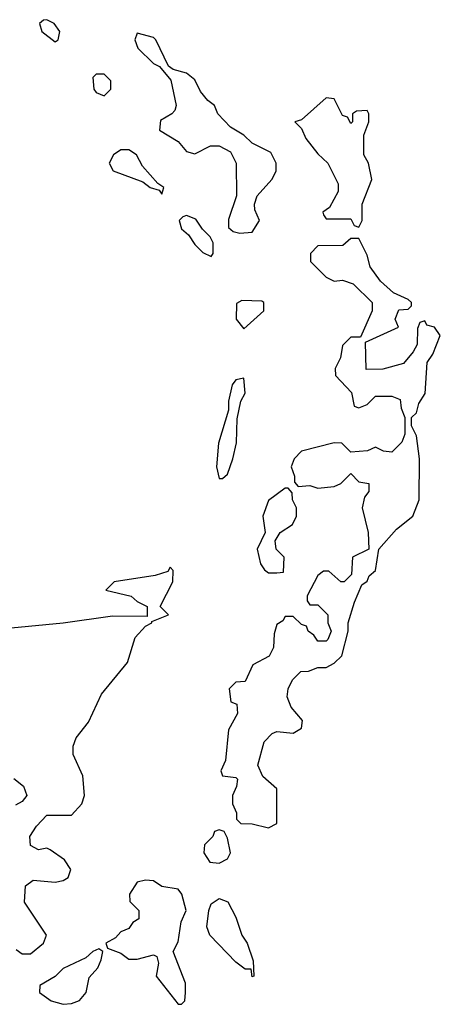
# Model space of a CAD drawing. Header units: inches. Extents: x 2601682 to 2755810, y 449311 to 584050.
# Tile 503 of 505: x 2745004 to 2746028, y 572561 to 574959. Entities that reach past the tile are written whole.
import ezdxf

# ---------------------------------------------------------------- set-up
doc = ezdxf.new("R2010")
doc.units = ezdxf.units.IN
doc.header["$MEASUREMENT"] = 0
doc.layers.add('C7547', color=7, linetype='Continuous')

msp = doc.modelspace()

# ---------------------------------------------------------------- linework, layer by layer
at = {"layer": 'C7547', "color": 2}
for points, elevation in [([(2745070, 574959), (2745062, 574958), (2745052, 574950), (2745058, 574930), (2745090, 574904.7), (2745098, 574910), (2745102, 574930), (2745088, 574950)], 2), ([(2745290, 574926), (2745284.7, 574910), (2745292, 574890), (2745330, 574852), (2745344.7, 574844.7), (2745371.6, 574811.6), (2745384.7, 574750), (2745382, 574738), (2745374, 574730), (2745346.4, 574713.6), (2745344.7, 574690), (2745390, 574662), (2745410, 574638), (2745430, 574632), (2745468.4, 574651.6), (2745490, 574652), (2745516.9, 574636.9), (2745531.3, 574610), (2745532, 574530), (2745512.7, 574472.7), (2745512.7, 574452.7), (2745523.6, 574443.6), (2745539.6, 574439.6), (2745570, 574442), (2745588, 574470), (2745576.4, 574496.4), (2745575.3, 574510), (2745582, 574530), (2745618, 574570), (2745628, 574590), (2745628, 574610), (2745615.3, 574635.3), (2745570, 574658), (2745550, 574678), (2745517.2, 574697.2), (2745486, 574730), (2745478, 574750), (2745462, 574762), (2745444.5, 574784.5), (2745430, 574812.3), (2745410, 574829), (2745378, 574838), (2745366, 574846), (2745335.3, 574910), (2745330, 574915.3)], 2), ([(2745210, 574826), (2745190, 574826), (2745182, 574818), (2745184.7, 574790), (2745190, 574782), (2745210, 574774), (2745226, 574790), (2745226, 574810)], 2), ([(2745750, 574768.7), (2745690, 574715.3), (2745674, 574710), (2745690, 574694), (2745701, 574670), (2745730, 574632), (2745754, 574610), (2745779.6, 574559.6), (2745779.6, 574540.4), (2745758, 574502), (2745742, 574490), (2745743.6, 574483.6), (2745750, 574474), (2745810, 574474), (2745818, 574458), (2745830, 574454), (2745838, 574470), (2745838, 574510), (2745861.2, 574570), (2745853.2, 574610), (2745842, 574630), (2745842, 574678), (2745854, 574710), (2745854, 574730), (2745850, 574738), (2745823.6, 574736.4), (2745814, 574730), (2745814, 574710), (2745810, 574706), (2745802, 574722), (2745790, 574726), (2745770, 574766)], 2), ([(2745270, 574642), (2745250, 574642), (2745232, 574630), (2745222, 574610), (2745231.3, 574591.3), (2745304, 574564), (2745322, 574550), (2745343.6, 574543.6), (2745350, 574534), (2745355.3, 574550), (2745340.2, 574560.2), (2745302.7, 574602.7), (2745288, 574630)], 2), ([(2745410, 574482), (2745401, 574479), (2745392, 574470), (2745398, 574450), (2745415.3, 574435.3), (2745430, 574412), (2745450, 574392), (2745470, 574382), (2745475.3, 574390), (2745475.3, 574415.3), (2745468, 574430), (2745448.7, 574448.7), (2745433.2, 574473.2)], 2), ([(2745830, 574426), (2745810, 574426), (2745791.1, 574408.9), (2745730, 574408), (2745712, 574390), (2745712, 574370), (2745750, 574332), (2745770, 574322), (2745790, 574324.7), (2745816, 574316), (2745862, 574270), (2745862, 574250), (2745834, 574186), (2745810, 574186), (2745790, 574166), (2745784.7, 574135.3), (2745772, 574110), (2745772.7, 574092.7), (2745811.6, 574051.6), (2745818, 574018), (2745830, 574014), (2745850, 574022), (2745870, 574042), (2745910, 574042), (2745930, 574034), (2745932.7, 574012.7), (2745942, 573990), (2745942, 573950), (2745934, 573930), (2745910, 573906), (2745890, 573908), (2745870, 573918), (2745851.1, 573908.9), (2745810, 573906), (2745788, 573928), (2745770, 573928.7), (2745690, 573908), (2745672, 573890), (2745664.7, 573870), (2745672.7, 573847.3), (2745672.7, 573832.7), (2745682, 573822), (2745710, 573824.7), (2745730, 573818), (2745770, 573822), (2745786, 573830), (2745810, 573854), (2745830, 573834), (2745854, 573830), (2745854, 573810), (2745843.6, 573796.4), (2745838, 573770), (2745852, 573710), (2745854, 573670), (2745814, 573650), (2745811.6, 573608.4), (2745794, 573590), (2745786, 573590), (2745756.4, 573616.4), (2745743.6, 573616.4), (2745730, 573606), (2745703.6, 573556.4), (2745703.6, 573543.6), (2745710, 573534), (2745730, 573534), (2745754, 573510), (2745754, 573490), (2745762, 573470), (2745754, 573450), (2745750, 573446), (2745730, 573446), (2745720.4, 573460.4), (2745706, 573470), (2745702, 573482), (2745690, 573486), (2745670, 573506), (2745650, 573506), (2745644.7, 573495.3), (2745630, 573486), (2745623.6, 573463.6), (2745622, 573430), (2745611.1, 573408.9), (2745571.6, 573388.4), (2745552.7, 573347.3), (2745530, 573346), (2745514, 573330), (2745518, 573298), (2745532.7, 573292.7), (2745534, 573270), (2745512, 573230), (2745504.7, 573155.3), (2745494, 573130), (2745498, 573118), (2745530, 573114), (2745534, 573110), (2745532, 573092), (2745522, 573070), (2745522, 573050), (2745532, 573028), (2745532, 573012), (2745542, 573002), (2745570, 573001), (2745610, 572991), (2745630, 573002), (2745630, 573086), (2745596, 573116), (2745584, 573144), (2745599.3, 573200.7), (2745619, 573221), (2745630, 573226), (2745670, 573222), (2745690, 573234), (2745692.9, 573252.9), (2745664.7, 573284.7), (2745655.3, 573310), (2745658, 573330), (2745668.4, 573351.6), (2745688.4, 573371.6), (2745707.3, 573372.7), (2745730, 573382), (2745750, 573382), (2745770, 573392), (2745788, 573410), (2745804, 573470), (2745804, 573490), (2745819.3, 573540.7), (2745837.2, 573582.8), (2745850, 573592), (2745854.8, 573605.2), (2745870, 573618), (2745878, 573670), (2745921.6, 573718.4), (2745960.9, 573750), (2745976.2, 573790), (2745977, 573890), (2745970, 573946), (2745958, 573970), (2745958, 573990), (2745970, 574002), (2745975.5, 574024.5), (2745991.4, 574048.6), (2745996, 574124), (2746010, 574144.7), (2746028, 574190), (2746014, 574210), (2745995.3, 574215.3), (2745990, 574226), (2745978, 574222), (2745972.7, 574207.3), (2745971.6, 574168.4), (2745962, 574150), (2745938, 574122), (2745888.4, 574108.4), (2745847.3, 574107.3), (2745846, 574174), (2745926, 574210), (2745918, 574230), (2745927.3, 574252.7), (2745950, 574254), (2745958, 574262), (2745958, 574270), (2745950, 574278), (2745914, 574294), (2745882.7, 574322.7), (2745857.2, 574357.2), (2745850, 574386)], 2), ([(2745544.7, 574275.3), (2745532, 574268), (2745531.3, 574230), (2745550, 574206), (2745598, 574250), (2745598, 574270), (2745593.6, 574273.6)], 2), ([(2745550, 574086), (2745530, 574082), (2745521, 574070), (2745512, 574030), (2745512, 574008), (2745487.9, 573927.9), (2745482.8, 573870), (2745490, 573842), (2745498, 573842), (2745510, 573852), (2745522.7, 573890), (2745531.5, 573928.5), (2745533.2, 573986.8), (2745542, 574030), (2745553.2, 574050)], 2), ([(2745658, 573818), (2745650, 573818), (2745610, 573788), (2745596, 573750), (2745602, 573710), (2745582, 573670), (2745590, 573634), (2745599.6, 573619.6), (2745610, 573612), (2745630, 573612), (2745646, 573614), (2745648, 573650), (2745628, 573670), (2745626, 573690), (2745638, 573710), (2745668, 573730), (2745678, 573750), (2745678, 573770), (2745668, 573790), (2745667.3, 573807.3)], 2), ([(2745490, 572986), (2745478, 572982), (2745474, 572970), (2745454, 572950), (2745452, 572930), (2745467.3, 572907.3), (2745490, 572904.9), (2745510, 572916), (2745517, 572930), (2745510, 572966), (2745502, 572982)], 2), ([(2745310, 572864), (2745290, 572859), (2745271.3, 572830), (2745272, 572812), (2745294, 572790), (2745294, 572770), (2745279.6, 572760.4), (2745270, 572746), (2745250, 572738), (2745236.9, 572723.1), (2745214, 572710), (2745218, 572698), (2745250, 572686), (2745270, 572671.3), (2745290, 572671.3), (2745330, 572682), (2745338, 572678), (2745342, 572662), (2745336, 572630), (2745390, 572562), (2745398, 572562), (2745406, 572570), (2745408, 572590), (2745407.3, 572612.7), (2745378, 572690), (2745390, 572714), (2745397.5, 572762.5), (2745409, 572790), (2745399, 572830), (2745390, 572842), (2745350, 572848), (2745330, 572862)], 2), ([(2745570, 572628.7), (2745567.3, 572647.3), (2745552.7, 572647.3), (2745530, 572664), (2745467, 572730), (2745459.5, 572750), (2745464.7, 572790), (2745470, 572806), (2745490, 572818.8), (2745510.9, 572810.9), (2745530, 572774), (2745544.7, 572730), (2745558, 572710), (2745572.7, 572667.3), (2745574, 572630)], -2), ([(2745196.4, 572696.4), (2745182, 572690), (2745165.4, 572674.6), (2745110, 572649), (2745090, 572629), (2745052.7, 572607.3), (2745052, 572590), (2745081, 572570), (2745110, 572561.5), (2745130, 572563.2), (2745150, 572570.5), (2745165.6, 572590), (2745172.9, 572627.1), (2745194, 572650), (2745202, 572670), (2745206, 572690)], 2)]:
    msp.add_lwpolyline(points, close=True, dxfattribs=dict(at, elevation=elevation))
at = {"layer": 'C7547', "color": 2, "elevation": 2}
for points in [[(2744995.3, 572695.3), (2745010, 572684.7), (2745030, 572684.7), (2745062, 572710), (2745069, 572730), (2745015.3, 572810), (2745018, 572850), (2745036.4, 572863.6), (2745090, 572858.8), (2745110, 572862.8), (2745122, 572870), (2745128.7, 572890), (2745112.9, 572912.9), (2745078, 572938), (2745070, 572942), (2745050, 572938), (2745030, 572948), (2745028.7, 572970), (2745044.7, 572995.3), (2745070, 573022), (2745130, 573022), (2745155.3, 573050), (2745162, 573070), (2745158, 573118), (2745134, 573170), (2745134, 573190), (2745141.2, 573210), (2745171.7, 573248.3), (2745203.2, 573316.8), (2745266.6, 573393.4), (2745285.1, 573454.9), (2745310, 573482), (2745326, 573490), (2745326, 573494), (2745366, 573510), (2745346, 573530), (2745377.2, 573590), (2745378, 573618), (2745370, 573626), (2745364.7, 573615.3), (2745334, 573606), (2745234, 573590), (2745214, 573570), (2745275.3, 573555.3), (2745290, 573542), (2745314, 573530), (2745314, 573506), (2745230, 573506.6), (2745110, 573489.4), (2744526.2, 573433.8)], [(2744990, 573111), (2745013, 573093), (2745021, 573070), (2745010, 573055.3), (2744994, 573046)]]:
    msp.add_lwpolyline(points, dxfattribs=at)

doc.saveas('drawing.dxf')
